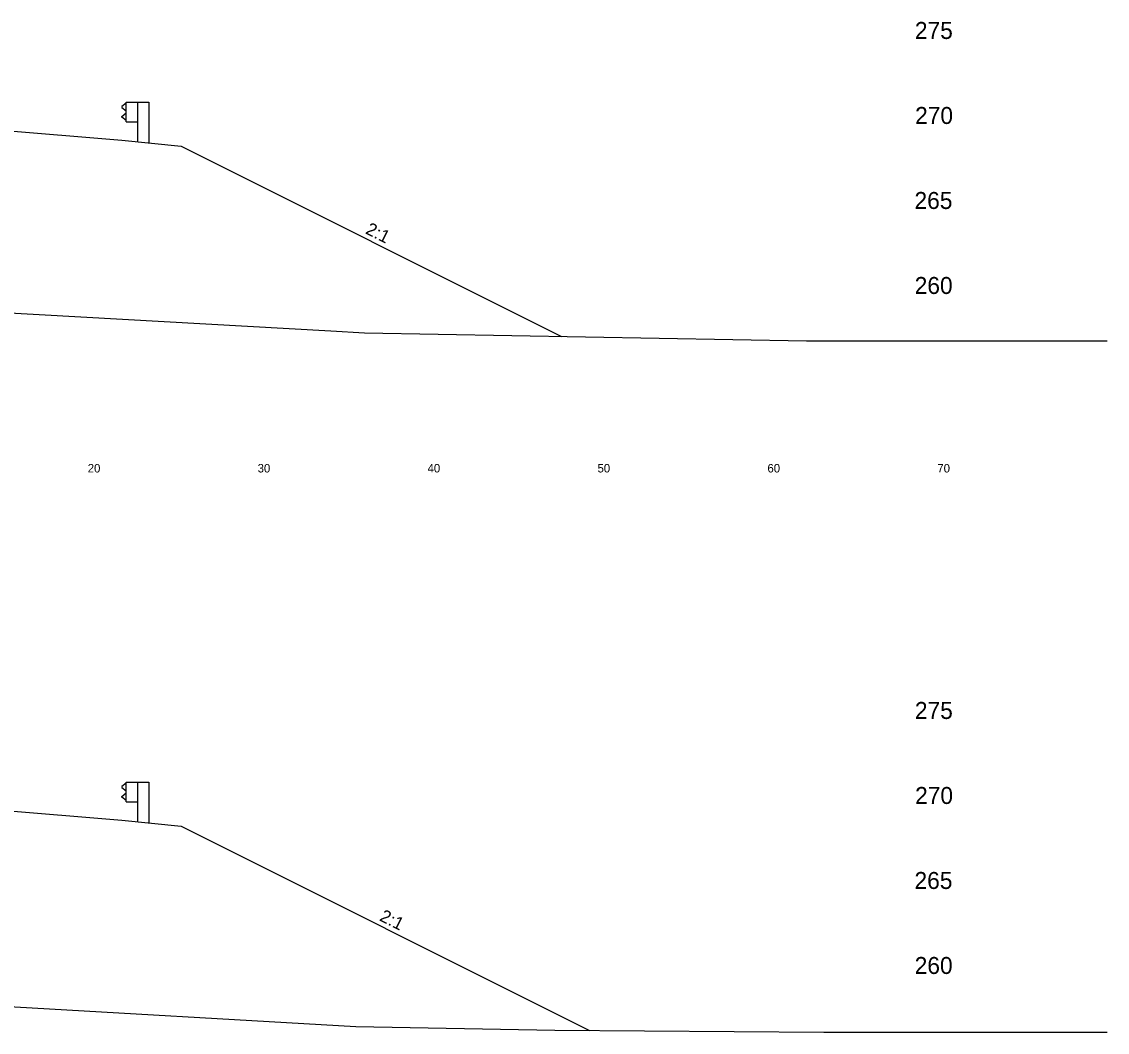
# Model space of a CAD drawing. Extents: x 1000 to 1162, y 999 to 8520.
# Drawn here: x 1096.1 to 1160, y 4576.6 to 4636 of the extents above; entities that cross this region are included whole.
import ezdxf

# ---------------------------------------------------------------- set-up
doc = ezdxf.new("R2010")
doc.units = 0
for name, color, linetype in [('Level 11', 7, 'Continuous'), ('Level 24', 7, 'Continuous'), ('Level 32', 7, 'Continuous'), ('Level 56', 7, 'Continuous'), ('Level 6', 7, 'Continuous'), ('Level 60', 7, 'Continuous'), ('Level 7', 7, 'Continuous')]:
    doc.layers.add(name, color=color, linetype=linetype)

msp = doc.modelspace()

# ---------------------------------------------------------------- linework, layer by layer
at = {"layer": 'Level 24'}
for p, q in [((1102.271, 4631.219), (1102, 4631.019)), ((1102, 4631.019), (1102, 4630.969)), ((1102.271, 4630.125), (1102.271, 4631.292)), ((1102.271, 4631.292), (1102.937, 4631.292)), ((1102.937, 4631.292), (1102.937, 4628.949)), ((1102.937, 4631.292), (1103.603, 4631.292)), ((1103.603, 4631.292), (1103.603, 4628.882)), ((1102, 4630.969), (1102.271, 4630.769)), ((1102, 4630.448), (1102.271, 4630.648)), ((1102, 4630.398), (1102, 4630.448)), ((1102.271, 4630.198), (1102, 4630.398)), ((1102.271, 4630.125), (1102.938, 4630.125)), ((1102.271, 4591.219), (1102, 4591.019)), ((1102, 4591.019), (1102, 4590.969)), ((1102, 4590.969), (1102.271, 4590.769)), ((1102.271, 4590.125), (1102.271, 4591.292)), ((1102.271, 4591.292), (1102.937, 4591.292)), ((1102.937, 4591.292), (1102.937, 4588.949)), ((1102.937, 4591.292), (1103.603, 4591.292)), ((1103.603, 4591.292), (1103.603, 4588.882)), ((1102, 4590.448), (1102.271, 4590.648)), ((1102, 4590.398), (1102, 4590.448)), ((1102.271, 4590.198), (1102, 4590.398)), ((1102.271, 4590.125), (1102.938, 4590.125))]:
    msp.add_line(p, q, dxfattribs=at)
at = {"layer": 'Level 6'}
for p, q in [((1094, 4629.709), (1102, 4629.042)), ((1102, 4629.042), (1105.5, 4628.692)), ((1094, 4589.709), (1102, 4589.042)), ((1102, 4589.042), (1105.5, 4588.692))]:
    msp.add_line(p, q, dxfattribs=at)
at = {"layer": 'Level 60'}
for p, q in [((1080, 4619.754), (1114.303, 4617.824)), ((1114.303, 4617.824), (1116.282, 4617.708)), ((1116.282, 4617.708), (1142.298, 4617.242)), ((1142.298, 4617.242), (1143.309, 4617.235)), ((1143.309, 4617.235), (1144.039, 4617.235)), ((1144.039, 4617.235), (1160, 4617.243)), ((1091.495, 4578.322), (1115.77, 4576.901)), ((1115.77, 4576.901), (1127.488, 4576.692)), ((1127.488, 4576.692), (1143.328, 4576.574)), ((1143.328, 4576.574), (1154.775, 4576.57)), ((1154.775, 4576.57), (1160, 4576.573))]:
    msp.add_line(p, q, dxfattribs=at)
at = {"layer": 'Level 7'}
for p, q in [((1105.5, 4628.692), (1127.883, 4617.501)), ((1105.5, 4588.692), (1129.532, 4576.676))]:
    msp.add_line(p, q, dxfattribs=at)

# ---------------------------------------------------------------- texts
at = {"layer": 'Level 11'}
for s, p in [(' 275', (1148.307, 4635)), (' 270', (1148.319, 4630)), (' 265', (1148.284, 4625)), (' 260', (1148.295, 4620)), (' 275', (1148.307, 4595)), (' 270', (1148.319, 4590)), (' 265', (1148.284, 4585)), (' 260', (1148.295, 4580))]:
    msp.add_text(s, height=1, dxfattribs=at).set_placement(p)
at = {"layer": 'Level 32'}
for p in [(1116.296, 4623.574), (1117.121, 4583.161)]:
    msp.add_text('2:1', height=0.75, rotation=333.43495, dxfattribs=at).set_placement(p)
at = {"layer": 'Level 56'}
for s, p in [('20', (1100, 4609.5)), ('30', (1110, 4609.5)), ('40', (1120, 4609.5)), ('50', (1130, 4609.5)), ('60', (1140, 4609.5)), ('70', (1150, 4609.5))]:
    msp.add_text(s, height=0.5, dxfattribs=at).set_placement(p)

doc.saveas('drawing.dxf')
